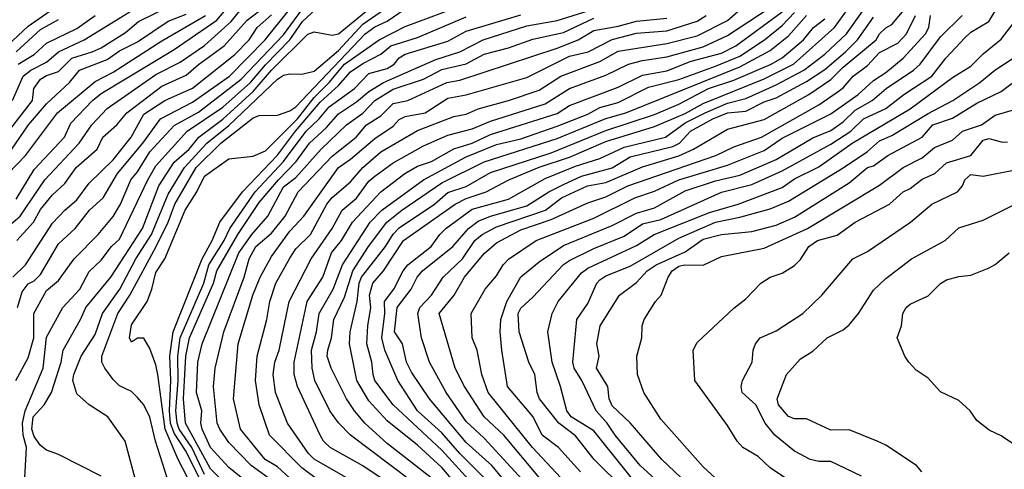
# Model space of a CAD drawing. Header units: metres. Extents: x -51132 to -49532, y -231222 to -229437.
# Tile 438 of 656: x -50240 to -50159, y -230518 to -230481. Entities that reach past the tile are written whole.
import ezdxf

# ---------------------------------------------------------------- set-up
doc = ezdxf.new("R2010")
doc.units = ezdxf.units.M
for name, color, linetype in [('CONTOUR_HALF', 8, 'Continuous'), ('CONTOUR_INDEX', 1, 'Continuous'), ('CONTOUR_INTER', 3, 'Continuous')]:
    doc.layers.add(name, color=color, linetype=linetype)

msp = doc.modelspace()

# ---------------------------------------------------------------- linework, layer by layer
at = {"layer": 'CONTOUR_HALF'}
for points, elevation in [([(-50240.58, -230495.857), (-50239.08, -230493.418), (-50236.608, -230490.759), (-50236.08, -230489.624), (-50234.28, -230487.759), (-50233.58, -230487.162), (-50227.58, -230483.55), (-50224.08, -230481.154), (-50222.08, -230478.768)], 56.5), ([(-50230.548, -230519.759), (-50231.616, -230515.759), (-50233.028, -230513.759), (-50234.58, -230512.758), (-50235.58, -230511.862), (-50235.902, -230510.759), (-50235.818, -230510.259), (-50235.212, -230508.759), (-50234.08, -230506.992), (-50233.471, -230505.259), (-50232.054, -230503.259), (-50230.721, -230500.759), (-50229.444, -230498.759), (-50228.08, -230495.457), (-50226.742, -230493.259), (-50224.898, -230491.259), (-50223.08, -230489.803), (-50219.08, -230486.004), (-50218.58, -230485.678), (-50218.08, -230485.552), (-50217.08, -230485.594), (-50216.08, -230485.339), (-50214.08, -230483.641), (-50212.08, -230481.48), (-50208.08, -230478.68)], 60.5), ([(-50198.63, -230519.259), (-50202.08, -230515.508), (-50203.58, -230514.133), (-50205.222, -230511.759), (-50206.594, -230509.259), (-50207.242, -230507.259), (-50207.555, -230505.259), (-50207.382, -230504.759), (-50206.416, -230503.759), (-50205.452, -230502.259), (-50203.883, -230500.759), (-50202.858, -230499.259), (-50202.264, -230498.759), (-50201.08, -230498.127), (-50197.049, -230496.759), (-50195.722, -230495.759), (-50193.601, -230494.759), (-50192.08, -230494.482), (-50189.08, -230493.195), (-50186.08, -230492.301), (-50184.871, -230491.759), (-50182.08, -230490.108), (-50179.08, -230489.313), (-50175.392, -230487.259), (-50173.58, -230486.032), (-50172.58, -230485.011), (-50169.864, -230482.759), (-50169.58, -230482.26), (-50169.08, -230481.776), (-50168.58, -230481.507), (-50166.711, -230479.259)], 69.5), ([(-50240.875, -230487.759), (-50239.996, -230485.759), (-50239.365, -230485.259), (-50238.08, -230484.595), (-50237.08, -230483.752), (-50234.965, -230482.759), (-50230.934, -230480.259)], 54.5), ([(-50240.51, -230499.259), (-50239.152, -230497.759), (-50238.58, -230496.715), (-50237.58, -230495.493), (-50236.58, -230494.564), (-50235.648, -230493.259), (-50233.911, -230491.759), (-50233.44, -230490.759), (-50232.305, -230489.759), (-50231.483, -230488.759), (-50228.58, -230486.573), (-50226.58, -230485.676), (-50225.58, -230484.795), (-50223.469, -230483.259), (-50221.58, -230481.136), (-50220.08, -230479.996)], 57.5), ([(-50240.462, -230504.759), (-50240.08, -230503.482), (-50239.58, -230502.814), (-50239.08, -230502.563), (-50238.58, -230502.042), (-50237.08, -230499.538), (-50235.728, -230498.259), (-50234.533, -230496.759), (-50233.41, -230495.759), (-50232.241, -230493.759), (-50230.141, -230491.259), (-50228.708, -230489.259), (-50226.08, -230487.886), (-50223.033, -230485.759), (-50220.092, -230482.759), (-50218.104, -230480.259)], 58.5), ([(-50239.845, -230518.759), (-50239.72, -230516.259), (-50239.988, -230515.259), (-50240.06, -230514.259), (-50239.83, -230513.259), (-50238.357, -230509.759), (-50238.08, -230507.213), (-50236.744, -230504.759), (-50235.33, -230503.259), (-50234.58, -230501.81), (-50233.58, -230500.885), (-50232.725, -230499.759), (-50232.08, -230499.147), (-50229.756, -230494.259), (-50229.08, -230493.108), (-50226.506, -230490.259), (-50223.58, -230488.285), (-50221.293, -230486.259), (-50220.08, -230484.824), (-50218.062, -230482.759), (-50217.024, -230481.259), (-50215.58, -230479.903)], 59.5), ([(-50224.926, -230521.759), (-50227.263, -230517.259), (-50228.323, -230514.759), (-50228.925, -230510.259), (-50229.08, -230509.471), (-50229.58, -230508.13), (-50230.08, -230507.272), (-50230.58, -230507.286), (-50231.08, -230507.619), (-50231.255, -230507.259), (-50231.08, -230506.182), (-50229.805, -230504.259), (-50229.407, -230503.259), (-50229.08, -230501.891), (-50228.356, -230500.759), (-50226.662, -230496.759), (-50225.724, -230495.259), (-50225.08, -230493.954), (-50223.08, -230492.553), (-50221.08, -230492.337), (-50220.08, -230491.882), (-50217.445, -230489.259), (-50216.08, -230487.495), (-50214.833, -230486.259), (-50213.58, -230484.764), (-50210.735, -230482.759), (-50208.58, -230481.66), (-50203.58, -230479.805)], 61.5), ([(-50212.58, -230519.236), (-50216.08, -230517.24), (-50216.54, -230516.759), (-50218.25, -230514.259), (-50219.255, -230511.759), (-50219.434, -230510.259), (-50219.309, -230509.259), (-50218.952, -230508.259), (-50218.119, -230504.259), (-50216.306, -230500.759), (-50214.599, -230498.259), (-50213.771, -230496.759), (-50212.58, -230495.781), (-50211.58, -230494.384), (-50211.08, -230493.959), (-50209.58, -230492.874), (-50207.08, -230491.488), (-50205.08, -230490.589), (-50203.08, -230490.068), (-50201.58, -230489.453), (-50197.08, -230488.016), (-50195.08, -230486.754), (-50192.08, -230485.654), (-50190.229, -230484.759), (-50189.08, -230484.455), (-50187.08, -230484.172), (-50184.08, -230483.341), (-50182.08, -230482.416), (-50178.58, -230480.095)], 65.5), ([(-50208.08, -230519.041), (-50213.08, -230515.266), (-50214.08, -230514.234), (-50214.769, -230513.259), (-50216.009, -230510.759), (-50216.236, -230509.759), (-50216.282, -230508.259), (-50215.879, -230506.759), (-50215.654, -230505.259), (-50214.517, -230503.259), (-50213.738, -230501.259), (-50211.472, -230497.759), (-50210.5, -230496.759), (-50207.08, -230494.279), (-50203.58, -230492.392), (-50201.08, -230491.363), (-50199.08, -230490.896), (-50196.08, -230489.847), (-50193.58, -230488.865), (-50192.58, -230488.324), (-50191.08, -230487.899), (-50188.58, -230486.66), (-50186.08, -230486.034), (-50183.08, -230484.921), (-50181.08, -230484.091), (-50179.037, -230482.759), (-50177.58, -230481.591), (-50176.58, -230480.51)], 66.5), ([(-50201.107, -230519.759), (-50204.08, -230516.751), (-50205.58, -230515.052), (-50207.58, -230513.246), (-50209.185, -230510.759), (-50210.261, -230508.259), (-50210.495, -230507.259), (-50210.267, -230505.259), (-50210.275, -230504.259), (-50209.528, -230503.259), (-50208.755, -230501.759), (-50208.357, -230501.259), (-50206.451, -230499.759), (-50205.749, -230498.759), (-50205.233, -230498.259), (-50203.08, -230496.667), (-50200.08, -230495.849), (-50197.08, -230494.164), (-50194.58, -230493.132), (-50192.58, -230492.504), (-50190.58, -230491.594), (-50187.172, -230490.759), (-50185.58, -230489.584), (-50183.914, -230488.759), (-50182.08, -230487.974), (-50180.58, -230487.583), (-50178.08, -230486.457), (-50175.823, -230485.259), (-50174.08, -230483.939), (-50172.317, -230482.259), (-50170.872, -230480.259)], 68.5), ([(-50190.538, -230519.759), (-50193.053, -230517.259), (-50194.58, -230515.307), (-50195.967, -230514.259), (-50197.545, -230512.259), (-50197.727, -230511.759), (-50197.921, -230510.259), (-50198.407, -230509.259), (-50199.228, -230506.759), (-50199.311, -230505.259), (-50199.08, -230504.828), (-50198.08, -230503.924), (-50195.58, -230501.226), (-50195.08, -230500.891), (-50193.08, -230499.917), (-50190.58, -230498.903), (-50189.08, -230497.888), (-50187.58, -230497.531), (-50182.58, -230495.27), (-50180.08, -230494.647), (-50177.58, -230493.541), (-50173.58, -230491.343), (-50171.96, -230490.259), (-50170.901, -230489.259), (-50169.08, -230488.415), (-50167.58, -230487.258), (-50165.278, -230485.759), (-50164.125, -230484.259), (-50162.58, -230482.589), (-50162.08, -230482.141), (-50160.605, -230481.259), (-50159.992, -230480.259)], 71.5), ([(-50241.27, -230492.259), (-50239.568, -230489.759), (-50238.08, -230488.025), (-50236.17, -230486.259), (-50235.366, -230485.259), (-50233.08, -230484.368), (-50232.08, -230483.677), (-50230.58, -230482.921), (-50228.08, -230481.23), (-50226.58, -230480.651)], 55.5), ([(-50240.58, -230483.755), (-50238.58, -230481.915), (-50237.08, -230481.08)], 53.5), ([(-50225.08, -230518.476), (-50226.118, -230516.259), (-50227.169, -230514.759), (-50227.34, -230514.259), (-50227.446, -230513.259), (-50227.239, -230510.759), (-50227.29, -230508.759), (-50227.078, -230507.259), (-50225.131, -230502.759), (-50224.733, -230501.259), (-50223.466, -230499.259), (-50222.992, -230498.259), (-50220.909, -230495.259), (-50218.578, -230492.759), (-50216.727, -230490.259), (-50215.655, -230489.259), (-50214.846, -230488.259), (-50212.756, -230486.759), (-50211.58, -230485.52), (-50210.08, -230485.123), (-50209.49, -230484.759), (-50209.08, -230484.236), (-50208.58, -230483.948), (-50205.08, -230482.868), (-50203.58, -230482.06), (-50199.08, -230480.694)], 62.5), ([(-50217.703, -230522.259), (-50223.08, -230517.924), (-50224.588, -230516.259), (-50225.274, -230514.759), (-50225.385, -230514.259), (-50225.304, -230513.259), (-50225.75, -230511.759), (-50225.637, -230509.259), (-50225.277, -230507.759), (-50222.257, -230500.259), (-50221.189, -230498.759), (-50219.877, -230497.259), (-50218.58, -230494.845), (-50217.58, -230494.073), (-50215.48, -230491.759), (-50213.401, -230489.759), (-50212.08, -230488.789), (-50211.092, -230487.759), (-50209.58, -230486.825), (-50207.08, -230485.996), (-50205.58, -230485.206), (-50203.58, -230484.721), (-50202.08, -230483.944), (-50200.08, -230483.417), (-50198.08, -230482.698), (-50195.58, -230482.161), (-50193.08, -230480.975)], 63.5), ([(-50218.08, -230518.792), (-50219.08, -230517.847), (-50220.106, -230517.259), (-50222.117, -230514.759), (-50222.713, -230512.259), (-50222.33, -230507.759), (-50221.119, -230503.759), (-50220.52, -230502.259), (-50219.58, -230500.561), (-50218.08, -230498.488), (-50216.912, -230497.259), (-50214.08, -230493.264), (-50213.08, -230492.575), (-50211.08, -230490.86), (-50209.58, -230489.864), (-50209.08, -230489.303), (-50208.58, -230489.068), (-50206.94, -230488.759), (-50205.08, -230487.57), (-50203.58, -230487.29), (-50198.58, -230485.846), (-50195.08, -230484.117), (-50193.535, -230483.759), (-50191.58, -230482.737), (-50189.58, -230482.212), (-50187.08, -230482.035), (-50184.58, -230481.24), (-50183.834, -230480.759)], 64.5), ([(-50204.008, -230519.759), (-50205.58, -230517.924), (-50207.58, -230516.069), (-50210.08, -230514.075), (-50211.58, -230512.424), (-50212.57, -230510.759), (-50213.153, -230507.759), (-50213.108, -230506.759), (-50212.545, -230504.259), (-50212.373, -230502.759), (-50212.182, -230502.259), (-50210.201, -230499.759), (-50209.58, -230498.746), (-50209.08, -230498.207), (-50206.181, -230496.259), (-50205.08, -230495.298), (-50203.58, -230494.822), (-50201.58, -230493.678), (-50196.58, -230492.043), (-50192.08, -230490.205), (-50188.08, -230488.894), (-50186.08, -230488.046), (-50183.637, -230486.759), (-50181.58, -230486.087), (-50178.509, -230484.759), (-50177.58, -230484.234), (-50175.826, -230482.759), (-50175.012, -230481.759), (-50174.08, -230481.043)], 67.5), ([(-50195.778, -230518.759), (-50198.131, -230516.259), (-50201.774, -230511.759), (-50202.285, -230510.259), (-50202.66, -230508.259), (-50203.075, -230507.259), (-50203.158, -230505.259), (-50201.997, -230503.259), (-50201.08, -230502.155), (-50200.523, -230501.259), (-50200.08, -230500.798), (-50197.825, -230499.259), (-50193.08, -230497.426), (-50189.701, -230495.759), (-50188.08, -230495.191), (-50186.08, -230494.278), (-50182.08, -230493.061), (-50179.08, -230491.864), (-50177.58, -230490.84), (-50173.58, -230488.847), (-50171.354, -230487.259), (-50170.08, -230486.104), (-50169.08, -230485.449), (-50167.646, -230484.259), (-50165.818, -230482.259), (-50165.524, -230481.759), (-50165.407, -230480.759)], 70.5), ([(-50187.074, -230519.759), (-50189.27, -230517.759), (-50191.322, -230515.259), (-50191.974, -230514.259), (-50192.897, -230513.259), (-50194.067, -230510.759), (-50194.685, -230509.759), (-50194.798, -230509.259), (-50194.473, -230505.759), (-50193.58, -230504.443), (-50192.843, -230502.759), (-50192.58, -230502.481), (-50192.08, -230502.16), (-50190.08, -230501.372), (-50186.08, -230499.062), (-50183.08, -230497.744), (-50181.08, -230497.344), (-50178.58, -230496.642), (-50177.08, -230496.029), (-50172.58, -230493.293), (-50170.58, -230491.94), (-50169.58, -230491.061), (-50168.58, -230490.637), (-50165.58, -230488.806), (-50163.554, -230487.759), (-50161.344, -230486.259), (-50160.119, -230485.259), (-50157.81, -230483.759)], 72.5), ([(-50183.093, -230518.759), (-50184.08, -230517.871), (-50187.58, -230513.935), (-50188.953, -230511.759), (-50189.498, -230510.259), (-50189.547, -230508.759), (-50189.14, -230507.259), (-50189.09, -230506.259), (-50188.943, -230505.759), (-50188.009, -230504.259), (-50187.541, -230503.759), (-50186.97, -230502.259), (-50186.646, -230501.759), (-50186.08, -230501.377), (-50185.627, -230501.259), (-50184.08, -230501.28), (-50182.58, -230500.577), (-50179.08, -230499.898), (-50175.509, -230498.259), (-50169.58, -230494.711), (-50167.635, -230493.259), (-50166.08, -230492.451), (-50165.08, -230491.613), (-50163.58, -230491.022), (-50162.754, -230490.259), (-50161.204, -230489.759), (-50160.08, -230488.964), (-50158.58, -230488.513)], 73.5), ([(-50171.08, -230518.613), (-50173.58, -230517.407), (-50174.58, -230517.407), (-50175.285, -230517.259), (-50176.58, -230516.563), (-50178.203, -230515.259), (-50179, -230514.259), (-50179.749, -230512.759), (-50180.889, -230511.759), (-50180.969, -230511.259), (-50180.842, -230510.759), (-50180.049, -230509.259), (-50179.964, -230508.259), (-50179.788, -230507.759), (-50179.414, -230507.259), (-50178.08, -230506.677), (-50175.891, -230505.259), (-50174.345, -230503.759), (-50171.795, -230500.759), (-50170.58, -230500.15), (-50167.041, -230497.759), (-50165.301, -230496.259), (-50163.181, -230495.259), (-50162.766, -230494.759), (-50162.57, -230494.259), (-50162.08, -230493.821), (-50161.08, -230493.978), (-50158.58, -230493.488)], 74.5), ([(-50158.58, -230515.983), (-50159.58, -230515.306), (-50160.58, -230514.84), (-50161.58, -230514.041), (-50162.144, -230513.259), (-50163.08, -230512.413), (-50164.58, -230511.692), (-50165.58, -230510.569), (-50166.58, -230509.918), (-50167.168, -230509.259), (-50167.519, -230508.759), (-50168.127, -230507.259), (-50167.785, -230506.259), (-50167.667, -230505.259), (-50167.394, -230504.759), (-50167.08, -230504.488), (-50165.58, -230503.791), (-50164.58, -230502.781), (-50164.08, -230502.492), (-50163.08, -230502.211), (-50162.08, -230502.106), (-50160.58, -230501.506), (-50160.08, -230501.236), (-50158.928, -230500.259)], 75.5)]:
    msp.add_lwpolyline(points, dxfattribs=dict(at, elevation=elevation))
at = {"layer": 'CONTOUR_INDEX'}
for points, elevation in [([(-50241.959, -230491.259), (-50239.218, -230487.759), (-50239.127, -230486.759), (-50238.58, -230485.997), (-50238.08, -230485.691), (-50237.08, -230485.371), (-50236.004, -230484.259), (-50234.323, -230483.759), (-50233.58, -230483.41), (-50231.58, -230482.152), (-50230.505, -230481.259), (-50226.58, -230479.315)], 55), ([(-50233.58, -230518.637), (-50237.08, -230516.856), (-50238.08, -230516.493), (-50238.58, -230516.103), (-50239.08, -230515.371), (-50239.281, -230514.759), (-50239.182, -230513.759), (-50238.269, -230512.759), (-50237.674, -230511.759), (-50236.869, -230509.259), (-50236.709, -230508.259), (-50235.276, -230505.759), (-50234.842, -230504.759), (-50232.783, -230502.259), (-50230.194, -230498.259), (-50228.833, -230494.759), (-50227.58, -230492.821), (-50226.359, -230491.759), (-50225.555, -230490.759), (-50223.58, -230489.274), (-50221.08, -230486.995), (-50219.58, -230485.247), (-50216.58, -230482.308), (-50216.08, -230482.116), (-50214.58, -230482.383), (-50214.08, -230482.271), (-50210.58, -230479.405)], 60), ([(-50215.58, -230519.07), (-50217.08, -230517.948), (-50219.747, -230515.259), (-50220.602, -230512.759), (-50220.904, -230510.759), (-50220.758, -230508.759), (-50219.967, -230505.759), (-50219.701, -230504.259), (-50219.208, -230502.759), (-50218.08, -230500.698), (-50217.58, -230499.939), (-50216.357, -230498.759), (-50215.031, -230496.259), (-50214.58, -230495.71), (-50213.08, -230494.435), (-50212.076, -230493.259), (-50210.58, -230491.961), (-50207.58, -230490.21), (-50204.58, -230489.074), (-50203.58, -230488.86), (-50202.58, -230488.426), (-50200.105, -230487.759), (-50197.58, -230486.899), (-50195.792, -230485.759), (-50192.58, -230484.556), (-50191.08, -230483.681), (-50187.08, -230483.071), (-50184.58, -230482.431), (-50182.08, -230481.169), (-50181.051, -230480.259)], 65), ([(-50197.555, -230518.759), (-50200.485, -230515.259), (-50202.092, -230513.759), (-50203.707, -230511.259), (-50204.465, -230509.759), (-50205.779, -230505.259), (-50204.563, -230503.759), (-50203.702, -230502.259), (-50202.08, -230500.324), (-50201.08, -230499.457), (-50199.08, -230498.367), (-50196.58, -230497.519), (-50193.58, -230496.154), (-50192.08, -230495.658), (-50190.295, -230494.759), (-50183.057, -230492.259), (-50181.58, -230491.558), (-50179.283, -230490.759), (-50174.58, -230488.114), (-50173.08, -230487.075), (-50172.58, -230486.696), (-50171.759, -230485.759), (-50170.58, -230484.884), (-50169.58, -230483.8), (-50168.08, -230483.048), (-50167.379, -230482.259), (-50166.635, -230480.759)], 70), ([(-50166.121, -230518.259), (-50166.549, -230517.759), (-50169.08, -230516.069), (-50169.779, -230515.759), (-50172.08, -230514.825), (-50173.58, -230514.832), (-50175.58, -230513.915), (-50176.58, -230513.922), (-50177.08, -230513.716), (-50177.895, -230512.759), (-50177.998, -230512.259), (-50177.225, -230510.259), (-50176.08, -230508.988), (-50175.08, -230508.343), (-50173.882, -230507.259), (-50172.58, -230506.609), (-50172.08, -230506.188), (-50171.319, -230505.259), (-50170.08, -230503.327), (-50169.08, -230502.378), (-50166.952, -230500.759), (-50164.18, -230499.259), (-50163.08, -230498.208), (-50161.08, -230497.576), (-50155.08, -230494.558)], 75)]:
    msp.add_lwpolyline(points, dxfattribs=dict(at, elevation=elevation))
at = {"layer": 'CONTOUR_INTER'}
for points, elevation in [([(-50242.58, -230484.413), (-50239.58, -230481.635), (-50236.876, -230479.759)], 53), ([(-50241.58, -230498.397), (-50240.226, -230497.259), (-50238.201, -230494.259), (-50235.382, -230491.259), (-50234.34, -230489.759), (-50233.08, -230488.409), (-50229.08, -230485.621), (-50227.08, -230484.609), (-50225.08, -230483.218), (-50222.901, -230481.259), (-50222.08, -230480.229)], 57), ([(-50240.606, -230510.759), (-50239.58, -230508.897), (-50239.129, -230507.259), (-50239.118, -230505.259), (-50238.08, -230503.369), (-50237.08, -230502.54), (-50235.8, -230500.759), (-50233.825, -230498.759), (-50232.58, -230497.286), (-50231.989, -230496.259), (-50231.136, -230494.259), (-50230.58, -230493.625), (-50229.58, -230491.976), (-50227.58, -230489.798), (-50225.58, -230488.714), (-50222.08, -230486.006), (-50218.58, -230482.345), (-50217.08, -230480.291)], 59), ([(-50228.161, -230518.759), (-50229.101, -230515.759), (-50229.58, -230513.765), (-50230.068, -230512.759), (-50230.58, -230512.152), (-50231.08, -230511.666), (-50232.08, -230511.214), (-50232.58, -230510.672), (-50233.291, -230509.759), (-50233.525, -230509.259), (-50233.536, -230508.759), (-50232.203, -230505.259), (-50231.226, -230503.759), (-50229.071, -230499.759), (-50228.077, -230497.759), (-50227.523, -230496.259), (-50225.766, -230493.259), (-50223.741, -230491.259), (-50221.08, -230489.179), (-50220.58, -230488.992), (-50219.08, -230488.945), (-50218.08, -230488.592), (-50217.58, -230488.264), (-50211.887, -230482.259), (-50211.08, -230481.7), (-50210.08, -230481.237), (-50208.58, -230480.208)], 61), ([(-50223.58, -230519.035), (-50224.58, -230518.024), (-50226.658, -230514.259), (-50226.807, -230512.259), (-50226.613, -230508.759), (-50226.314, -230507.259), (-50224.348, -230502.759), (-50224.08, -230501.739), (-50222.341, -230498.759), (-50220.58, -230496.143), (-50219.001, -230494.259), (-50217.542, -230492.759), (-50216.442, -230491.259), (-50215.08, -230489.987), (-50214.08, -230488.845), (-50212.58, -230487.856), (-50211.58, -230487.011), (-50210.361, -230486.259), (-50206.08, -230484.375), (-50204.08, -230483.742), (-50202.163, -230482.759), (-50198.58, -230481.617), (-50196.08, -230481.182), (-50192.58, -230480.081)], 63), ([(-50209.58, -230519.455), (-50212.08, -230517.779), (-50214.75, -230516.259), (-50215.314, -230515.759), (-50215.58, -230515.264), (-50217.441, -230511.259), (-50217.703, -230510.259), (-50217.705, -230509.259), (-50216.637, -230504.259), (-50215.361, -230502.259), (-50214.637, -230500.259), (-50213.812, -230499.259), (-50212.927, -230497.759), (-50210.58, -230495.267), (-50208.607, -230493.759), (-50207.58, -230493.149), (-50206.428, -230492.759), (-50204.58, -230491.717), (-50203.08, -230491.251), (-50201.58, -230490.553), (-50196.08, -230488.822), (-50195.08, -230488.147), (-50191.08, -230486.646), (-50189.08, -230485.673), (-50187.08, -230485.319), (-50185.08, -230484.509), (-50182.58, -230483.854), (-50181.397, -230483.259), (-50177.58, -230480.473)], 66), ([(-50203.047, -230519.259), (-50205.58, -230516.497), (-50209.561, -230512.759), (-50211.08, -230510.776), (-50211.223, -230510.259), (-50211.328, -230509.259), (-50211.729, -230507.759), (-50211.667, -230506.259), (-50211.418, -230504.759), (-50211.533, -230503.759), (-50211.246, -230502.759), (-50210.365, -230501.759), (-50208.736, -230499.259), (-50204.465, -230496.259), (-50203.58, -230495.79), (-50201.94, -230495.259), (-50200.063, -230494.259), (-50197.58, -230493.225), (-50195.08, -230492.399), (-50192.08, -230491.114), (-50188.08, -230489.897), (-50185.58, -230488.806), (-50184.08, -230487.989), (-50179.08, -230485.973), (-50176.672, -230484.759), (-50173.284, -230481.759), (-50172.223, -230480.259)], 68), ([(-50241.214, -230493.759), (-50239.811, -230492.259), (-50237.161, -230488.759), (-50234.08, -230486.189), (-50232.58, -230485.423), (-50228.58, -230482.839), (-50225.015, -230480.759)], 56), ([(-50240.843, -230502.259), (-50239.788, -230501.259), (-50237.58, -230497.84), (-50236.58, -230496.762), (-50235.58, -230495.92), (-50234.58, -230494.543), (-50232.58, -230492.624), (-50231.115, -230490.759), (-50230.08, -230488.882), (-50228.359, -230487.759), (-50226.08, -230486.73), (-50222.58, -230483.979), (-50221.413, -230482.759), (-50220.747, -230481.759), (-50219.58, -230480.711)], 58), ([(-50240.413, -230484.759), (-50239.08, -230483.977), (-50238.08, -230483.045), (-50235.58, -230481.832), (-50234.08, -230480.77)], 54), ([(-50225.279, -230519.259), (-50226.58, -230516.587), (-50227.58, -230515.081), (-50227.867, -230514.259), (-50227.963, -230513.259), (-50227.847, -230510.759), (-50227.946, -230508.759), (-50227.659, -230506.759), (-50225.283, -230500.759), (-50224.449, -230499.259), (-50223.823, -230497.759), (-50221.96, -230495.259), (-50219.08, -230492.253), (-50217.598, -230490.259), (-50215.58, -230487.894), (-50214.08, -230486.518), (-50213.08, -230485.385), (-50212.08, -230484.702), (-50210.58, -230483.933), (-50209.771, -230483.259), (-50207.58, -230482.558), (-50203.58, -230480.866)], 62), ([(-50219.849, -230518.759), (-50221.261, -230517.759), (-50223.08, -230515.863), (-50223.822, -230514.759), (-50224.046, -230514.259), (-50224.334, -230511.259), (-50224.221, -230509.759), (-50223.502, -230506.759), (-50221.816, -230502.259), (-50221.411, -230500.759), (-50220.859, -230499.759), (-50219.58, -230498.66), (-50218.445, -230497.259), (-50217.394, -230495.259), (-50214.58, -230492.333), (-50212.628, -230490.759), (-50211.764, -230489.759), (-50210.58, -230488.998), (-50209.58, -230488.006), (-50208.362, -230487.759), (-50205.162, -230486.259), (-50204.08, -230486.073), (-50196.08, -230483.46), (-50194.375, -230482.759), (-50193.08, -230482), (-50191.08, -230481.634), (-50189.58, -230481.215), (-50187.08, -230480.99)], 64), ([(-50206.08, -230519.06), (-50210.08, -230515.942), (-50211.891, -230514.259), (-50212.75, -230513.259), (-50213.404, -230512.259), (-50214.66, -230509.759), (-50215.005, -230508.759), (-50214.95, -230508.259), (-50214.648, -230507.259), (-50214.449, -230505.759), (-50213.58, -230503.902), (-50212.885, -230501.759), (-50211.59, -230499.759), (-50210.084, -230497.759), (-50208.856, -230496.759), (-50205.58, -230494.514), (-50202.08, -230492.778), (-50196.08, -230490.862), (-50192.08, -230489.233), (-50190.458, -230488.759), (-50181.08, -230484.985), (-50178.58, -230483.649), (-50177.08, -230482.446), (-50175.588, -230480.759)], 67), ([(-50200.194, -230519.259), (-50201.455, -230517.759), (-50203.58, -230515.853), (-50206.584, -230512.259), (-50208.08, -230510.082), (-50208.478, -230509.259), (-50208.81, -230507.759), (-50209.474, -230506.759), (-50209.242, -230504.759), (-50208.09, -230503.259), (-50207.605, -230502.259), (-50207.157, -230501.759), (-50204.675, -230499.759), (-50203.387, -230498.259), (-50202.58, -230497.675), (-50201.58, -230497.243), (-50198.58, -230496.408), (-50196.785, -230495.259), (-50195.58, -230494.647), (-50194.08, -230493.981), (-50191.58, -230493.288), (-50190.08, -230492.379), (-50186.58, -230491.541), (-50186.04, -230491.259), (-50185.138, -230490.259), (-50183.296, -230489.259), (-50182.08, -230488.757), (-50180.58, -230488.626), (-50179.08, -230487.856), (-50178.08, -230487.54), (-50175.58, -230486.195), (-50174.08, -230485.209), (-50172.378, -230483.759), (-50171.411, -230482.759), (-50170.08, -230480.894)], 69), ([(-50194.177, -230518.259), (-50195.974, -230516.259), (-50197.323, -230515.259), (-50198.075, -230513.759), (-50200.177, -230511.259), (-50200.64, -230508.259), (-50200.79, -230506.759), (-50200.734, -230505.759), (-50200.229, -230504.259), (-50199.08, -230502.254), (-50197.58, -230500.996), (-50195.58, -230499.663), (-50191.58, -230498.027), (-50189.58, -230497.005), (-50188.08, -230496.564), (-50185.58, -230495.184), (-50183.08, -230494.345), (-50181.08, -230493.889), (-50178.08, -230492.597), (-50175.08, -230490.809), (-50173.58, -230490.215), (-50172.58, -230489.489), (-50171.58, -230488.55), (-50170.203, -230487.759), (-50169.036, -230486.759), (-50166.791, -230485.259), (-50166.246, -230484.759), (-50164.58, -230482.508), (-50162.802, -230480.759)], 71), ([(-50189.97, -230518.759), (-50193.08, -230514.9), (-50194.932, -230513.759), (-50195.308, -230513.259), (-50195.809, -230511.259), (-50196.494, -230509.259), (-50196.861, -230506.759), (-50196.505, -230505.259), (-50196.002, -230504.259), (-50194.08, -230501.904), (-50193.58, -230501.517), (-50189.58, -230499.675), (-50188.115, -230498.759), (-50183.58, -230496.95), (-50181.212, -230496.259), (-50177.58, -230494.889), (-50176.58, -230494.178), (-50174.58, -230493.188), (-50171.846, -230491.259), (-50167.08, -230488.434), (-50163.58, -230485.858), (-50162.08, -230484.92), (-50161.08, -230483.909), (-50159.58, -230482.696), (-50158.58, -230481.393)], 72), ([(-50184.846, -230519.759), (-50187.491, -230517.259), (-50190.08, -230514.229), (-50191.58, -230512.85), (-50191.804, -230512.259), (-50191.935, -230511.259), (-50192.867, -230509.759), (-50192.65, -230508.759), (-50192.832, -230507.759), (-50192.556, -230506.259), (-50190.962, -230503.759), (-50189.58, -230502.707), (-50188.702, -230501.759), (-50187.964, -230501.259), (-50185.58, -230500.177), (-50184.08, -230499.155), (-50182.58, -230498.759), (-50180.08, -230498.508), (-50178.08, -230497.983), (-50176.58, -230497.338), (-50172.08, -230494.518), (-50170.585, -230493.259), (-50170.08, -230493.12), (-50168.909, -230492.259), (-50166.08, -230490.763), (-50165.204, -230489.759), (-50163.58, -230489.196), (-50161.58, -230487.962), (-50159.58, -230486.995), (-50156.624, -230484.759)], 73), ([(-50177.08, -230518.941), (-50178.58, -230517.954), (-50179.58, -230517.018), (-50180.824, -230516.259), (-50181.288, -230515.759), (-50182.08, -230514.46), (-50184.761, -230510.759), (-50184.913, -230508.259), (-50184.58, -230507.65), (-50181.58, -230504.826), (-50180.58, -230504.061), (-50179.334, -230502.759), (-50178.58, -230502.276), (-50177.58, -230501.936), (-50176.58, -230501.305), (-50176.08, -230500.822), (-50175.394, -230499.759), (-50174.693, -230499.259), (-50173.08, -230498.816), (-50171.595, -230497.759), (-50168.772, -230496.259), (-50167.652, -230495.259), (-50167.08, -230494.977), (-50166.08, -230494.211), (-50165.037, -230493.759), (-50164.08, -230492.875), (-50162.08, -230492.256), (-50161.08, -230491.022), (-50160.58, -230490.876), (-50159.58, -230491.151), (-50159.08, -230491.179)], 74)]:
    msp.add_lwpolyline(points, dxfattribs=dict(at, elevation=elevation))

doc.saveas('drawing.dxf')
